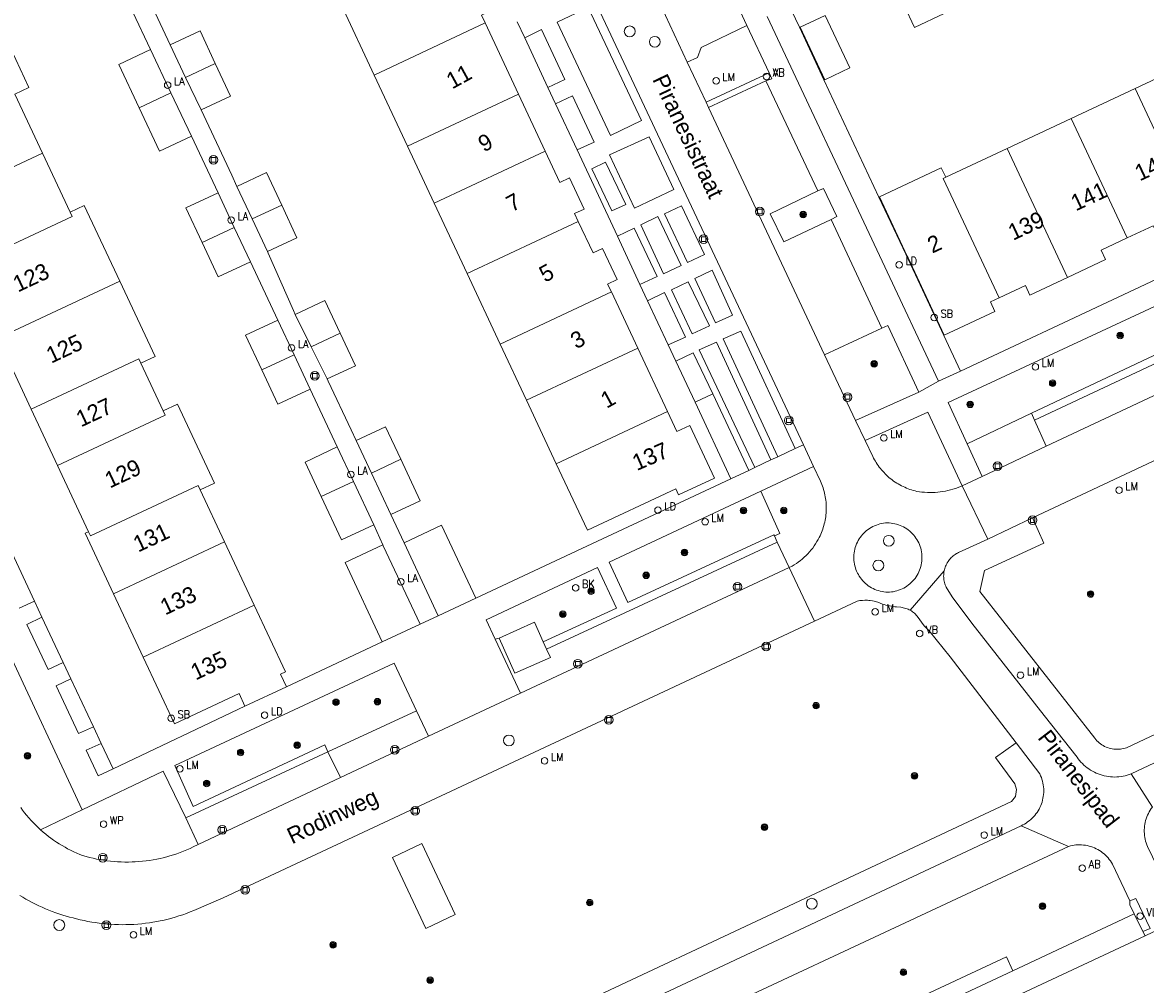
# Model space of a CAD drawing. Header units: metres. Extents: x 138165 to 154469, y 480134 to 494189.
# Tile 547 of 656: x 146764 to 146850, y 486541 to 486614. Entities that reach past the tile are written whole.
import ezdxf

# ---------------------------------------------------------------- set-up
doc = ezdxf.new("R2010")
doc.units = ezdxf.units.M
doc.header["$LTSCALE"] = 0.001
doc.header["$MEASUREMENT"] = 0
for name, color, linetype, lineweight in [('Level 5', 7, 'Continuous', 0), ('TOP-L-terrein schutting raster hek leuning', 7, 'Continuous', 0), ('TOP-L-topo objecten punt', 7, 'Continuous', 0), ('TOP-L-topo objecten vlak', 7, 'Continuous', 0), ('TOP-T-topo huisnummering naamgeving', 7, 'Continuous', 0)]:
    doc.layers.add(name, color=color, linetype=linetype, lineweight=lineweight)
doc.styles.add('Style-INTL_ISO', font='INTL_ISO.shx')
doc.styles.add('Style-STANDARD', font='STANDARD.shx')

# ---------------------------------------------------------------- blocks, each defined once
blk = doc.blocks.new('24')
at = {"layer": 'TOP-L-topo objecten punt', "color": 7, "linetype": 'Continuous', "lineweight": 0}
for radius in [0.025, 0.0182, 0.0115, 0.005]:
    blk.add_circle((0, 0), radius, dxfattribs=at)
blk = doc.blocks.new('40')
at = {"layer": 'TOP-L-topo objecten punt', "color": 7, "linetype": 'Continuous', "lineweight": 0}
blk.add_circle((0, 0), 0.025, dxfattribs=at)
at = {"layer": 'TOP-L-topo objecten punt', "color": 7, "linetype": 'Continuous', "lineweight": 0, "style": 'Style-STANDARD'}
blk.add_text('LA', height=0.06, dxfattribs=at).set_placement((0.0483, 0))
blk = doc.blocks.new('39')
at = {"layer": 'TOP-L-topo objecten punt', "color": 7, "linetype": 'Continuous', "lineweight": 0}
for p, q in [((0.0175, 0.0175), (-0.0175, 0.0175)), ((-0.0175, 0.0175), (-0.0175, -0.0175)), ((0.0175, 0.0175), (0.0175, -0.0175)), ((0.0175, -0.0175), (-0.0175, -0.0175))]:
    blk.add_line(p, q, dxfattribs=at)
blk.add_circle((0, 0), 0.0332, dxfattribs=at)
blk = doc.blocks.new('*U13')
at = {"layer": 'Level 5', "color": 7, "linetype": 'Continuous', "lineweight": 0}
blk.add_circle((0, 0), 0.0415, dxfattribs=at)
blk = doc.blocks.new('150')
at = {"layer": 'Level 5', "color": 7, "linetype": 'Continuous', "lineweight": 0}
blk.add_blockref('*U13', (0, 0), dxfattribs=at)
blk = doc.blocks.new('72')
at = {"layer": 'TOP-L-topo objecten punt', "color": 7, "linetype": 'Continuous', "lineweight": 0}
blk.add_circle((0, 0), 0.025, dxfattribs=at)
at = {"layer": 'TOP-L-topo objecten punt', "color": 7, "linetype": 'Continuous', "lineweight": 0, "style": 'Style-STANDARD'}
blk.add_text('BK', height=0.06, dxfattribs=at).set_placement((0.0483, 0))
blk = doc.blocks.new('121')
at = {"layer": 'TOP-L-topo objecten punt', "color": 7, "linetype": 'Continuous', "lineweight": 0}
blk.add_circle((0, 0), 0.025, dxfattribs=at)
at = {"layer": 'TOP-L-topo objecten punt', "color": 7, "linetype": 'Continuous', "lineweight": 0, "style": 'Style-STANDARD'}
blk.add_text('LD', height=0.06, dxfattribs=at).set_placement((0.0483, 0))
blk = doc.blocks.new('73')
at = {"layer": 'TOP-L-topo objecten punt', "color": 7, "linetype": 'Continuous', "lineweight": 0}
blk.add_circle((0, 0), 0.025, dxfattribs=at)
at = {"layer": 'TOP-L-topo objecten punt', "color": 7, "linetype": 'Continuous', "lineweight": 0, "style": 'Style-STANDARD'}
blk.add_text('WP', height=0.06, dxfattribs=at).set_placement((0.0483, 0))
blk = doc.blocks.new('16')
at = {"layer": 'TOP-L-topo objecten punt', "color": 7, "linetype": 'Continuous', "lineweight": 0}
blk.add_circle((0, 0), 0.025, dxfattribs=at)
at = {"layer": 'TOP-L-topo objecten punt', "color": 7, "linetype": 'Continuous', "lineweight": 0, "style": 'Style-STANDARD'}
blk.add_text('LM', height=0.06, dxfattribs=at).set_placement((0.0483, 0))
blk = doc.blocks.new('15')
at = {"layer": 'TOP-L-topo objecten punt', "color": 7, "linetype": 'Continuous', "lineweight": 0}
blk.add_circle((0, 0), 0.025, dxfattribs=at)
at = {"layer": 'TOP-L-topo objecten punt', "color": 7, "linetype": 'Continuous', "lineweight": 0, "style": 'Style-STANDARD'}
blk.add_text('VL', height=0.06, dxfattribs=at).set_placement((0.0483, 0))
blk = doc.blocks.new('11')
at = {"layer": 'TOP-L-topo objecten punt', "color": 7, "linetype": 'Continuous', "lineweight": 0}
blk.add_circle((0, 0), 0.025, dxfattribs=at)
at = {"layer": 'TOP-L-topo objecten punt', "color": 7, "linetype": 'Continuous', "lineweight": 0, "style": 'Style-STANDARD'}
blk.add_text('AB', height=0.06, dxfattribs=at).set_placement((0.0483, 0))
blk = doc.blocks.new('14')
at = {"layer": 'TOP-L-topo objecten punt', "color": 7, "linetype": 'Continuous', "lineweight": 0}
blk.add_circle((0, 0), 0.025, dxfattribs=at)
at = {"layer": 'TOP-L-topo objecten punt', "color": 7, "linetype": 'Continuous', "lineweight": 0, "style": 'Style-STANDARD'}
blk.add_text('VB', height=0.06, dxfattribs=at).set_placement((0.0483, 0))
blk = doc.blocks.new('175')
at = {"layer": 'TOP-L-topo objecten punt', "color": 7, "linetype": 'Continuous', "lineweight": 0}
blk.add_circle((0, 0), 0.025, dxfattribs=at)
at = {"layer": 'TOP-L-topo objecten punt', "color": 7, "linetype": 'Continuous', "lineweight": 0, "style": 'Style-STANDARD'}
blk.add_text('SB', height=0.06, dxfattribs=at).set_placement((0.0483, 0))

msp = doc.modelspace()

# ---------------------------------------------------------------- linework, layer by layer
at = {"layer": 'TOP-L-terrein schutting raster hek leuning', "flags": 128}
msp.add_lwpolyline([(146849.464, 486546.041), (146840.186, 486541.692), (146763.513, 486505.751), (146635.48, 486445.861)], dxfattribs=at)
at = {"layer": 'TOP-L-topo objecten vlak', "flags": 128}
for points in [[(146824.176, 486581.901), (146795.891, 486642.107)], [(146799.857, 486614.143), (146799.572, 486614.752), (146800.296, 486615.091), (146799.182, 486617.47), (146798.457, 486617.13), (146797.332, 486619.531)], [(146775.784, 486612.469), (146773.332, 486617.725)], [(146819.849, 486613.946), (146818.006, 486617.93)], [(146833.339, 486618.239), (146831.079, 486617.18), (146832.664, 486613.797), (146834.924, 486614.857)], [(146772.269, 486616.385), (146772.929, 486614.967), (146774.281, 486612.111)], [(146812.96, 486616.16), (146815.278, 486611.158)], [(146788.838, 486615.55), (146791.364, 486610.164)], [(146809.439, 486605.553), (146805.366, 486614.211), (146807.728, 486615.318), (146811.81, 486606.695), (146809.439, 486605.553)], [(146823.437, 486615.196), (146823.258, 486615.105), (146823.867, 486613.836), (146825.742, 486609.805), (146829.952, 486600.829), (146831.997, 486596.461), (146836.174, 486587.539)], [(146763.896, 486608.703), (146764.982, 486609.212), (146762.302, 486614.93)], [(146791.364, 486610.164), (146799.857, 486614.143)], [(146802.405, 486608.706), (146799.857, 486614.143)], [(146802.303, 486614.225), (146802.872, 486613.009)], [(146834.503, 486586.754), (146830.188, 486595.943), (146821.416, 486614.642)], [(146823.918, 486613.824), (146825.801, 486609.805), (146827.717, 486610.703), (146825.835, 486614.722), (146823.918, 486613.824)], [(146779.224, 486611.044), (146778.057, 486613.533), (146775.784, 486612.469)], [(146802.872, 486613.009), (146804.164, 486613.635), (146805.937, 486609.82), (146804.644, 486609.218)], [(146815.278, 486611.158), (146816.072, 486611.505), (146816.364, 486612.266), (146819.849, 486613.946)], [(146819.849, 486613.946), (146821.549, 486610.335)], [(146776.957, 486609.982), (146775.784, 486612.469)], [(146804.644, 486609.218), (146802.872, 486613.009)], [(146967.893, 486612.76), (146913.469, 486587.006), (146849.238, 486556.739)], [(146774.281, 486612.111), (146771.84, 486610.966), (146773.394, 486607.651)], [(146774.281, 486612.111), (146775.837, 486608.795)], [(146776.957, 486609.982), (146779.224, 486611.044)], [(146778.131, 486607.495), (146780.391, 486608.553), (146779.224, 486611.044)], [(146816.74, 486608.085), (146815.278, 486611.158)], [(146854.423, 486611.424), (146849.535, 486609.132)], [(146778.131, 486607.495), (146776.957, 486609.982)], [(146791.364, 486610.164), (146793.913, 486604.725)], [(146821.549, 486610.335), (146816.74, 486608.085)], [(146821.549, 486610.335), (146821.774, 486609.874), (146821.299, 486609.712)], [(146884.375, 486610.167), (146836.174, 486587.539)], [(146804.644, 486609.218), (146805.233, 486607.959)], [(146821.299, 486609.712), (146816.923, 486607.674)], [(146825.267, 486601.304), (146821.299, 486609.712)], [(146849.535, 486609.132), (146844.645, 486606.84)], [(146849.535, 486609.132), (146854.152, 486599.281)], [(146766.012, 486604.187), (146763.896, 486608.703)], [(146773.394, 486607.651), (146775.837, 486608.795)], [(146775.837, 486608.795), (146777.392, 486605.48)], [(146802.405, 486608.706), (146793.913, 486604.725)], [(146804.445, 486604.355), (146802.405, 486608.706)], [(146805.233, 486607.959), (146806.521, 486608.58), (146808.176, 486605.043), (146806.875, 486604.446)], [(146773.394, 486607.651), (146774.948, 486604.335), (146777.392, 486605.48)], [(146780.875, 486601.652), (146780.476, 486602.505), (146778.131, 486607.495)], [(146806.875, 486604.446), (146805.233, 486607.959)], [(146816.923, 486607.674), (146816.74, 486608.085)], [(146816.923, 486607.674), (146825.799, 486588.785)], [(146844.645, 486606.84), (146839.755, 486604.549)], [(146844.645, 486606.84), (146848.923, 486597.713)], [(146889.449, 486603.697), (146888.523, 486605.676), (146841.833, 486583.784)], [(146777.392, 486605.48), (146779.437, 486601.157)], [(146793.913, 486604.725), (146795.952, 486600.374)], [(146811.27, 486599.98), (146809.342, 486604.066), (146812.388, 486605.433), (146814.261, 486601.415), (146811.27, 486599.98)], [(146757.942, 486600.003), (146757.787, 486600.334), (146766.012, 486604.187)], [(146768.127, 486599.675), (146766.012, 486604.187)], [(146795.952, 486600.374), (146804.445, 486604.355)], [(146806.97, 486598.967), (146806.685, 486599.576), (146807.409, 486599.915), (146806.294, 486602.294), (146805.57, 486601.955), (146804.445, 486604.355)], [(146806.875, 486604.446), (146809.957, 486597.856)], [(146839.755, 486604.549), (146835.056, 486602.346)], [(146839.755, 486604.549), (146844.373, 486594.696)], [(146809.54, 486599.785), (146807.994, 486602.993), (146809.054, 486603.511), (146810.608, 486600.268), (146809.54, 486599.785)], [(146835.056, 486602.346), (146834.716, 486603.071), (146829.99, 486600.855), (146832.109, 486596.315), (146832.175, 486596.192), (146834.946, 486590.279), (146838.817, 486592.094), (146838.478, 486592.818), (146839.142, 486593.13)], [(146889.449, 486603.697), (146842.737, 486581.793)], [(146784.298, 486600.218), (146783.131, 486602.708), (146780.875, 486601.652)], [(146835.056, 486602.346), (146834.865, 486602.256), (146839.142, 486593.13)], [(146782.039, 486599.161), (146780.875, 486601.652)], [(146826.29, 486599.114), (146822.678, 486597.417), (146821.637, 486599.555), (146825.267, 486601.304)], [(146825.267, 486601.304), (146825.704, 486601.501), (146826.722, 486599.349), (146826.29, 486599.114)], [(146841.674, 486576.311), (146895.195, 486601.43)], [(146779.437, 486601.157), (146776.978, 486600.004), (146778.214, 486597.367)], [(146779.437, 486601.157), (146780.673, 486598.52)], [(146795.952, 486600.374), (146798.476, 486594.987)], [(146768.127, 486599.675), (146768.282, 486599.345), (146760.057, 486595.49)], [(146771.917, 486594.416), (146769.213, 486600.184), (146768.127, 486599.675)], [(146782.039, 486599.161), (146784.298, 486600.218)], [(146783.203, 486596.67), (146785.465, 486597.728), (146784.298, 486600.218)], [(146815.314, 486595.835), (146813.553, 486599.557), (146814.865, 486600.175), (146816.617, 486596.449), (146815.314, 486595.835)], [(146783.203, 486596.67), (146782.039, 486599.161)], [(146806.97, 486598.967), (146798.476, 486594.987)], [(146809.495, 486593.58), (146809.21, 486594.188), (146809.934, 486594.528), (146808.819, 486596.907), (146808.095, 486596.567), (146806.97, 486598.967)], [(146811.75, 486598.715), (146813.058, 486599.356), (146814.835, 486595.594), (146813.492, 486594.956), (146811.75, 486598.715)], [(146830.176, 486590.82), (146826.29, 486599.114)], [(146848.923, 486597.713), (146850.92, 486598.649), (146851.26, 486597.925), (146854.152, 486599.281)], [(146780.673, 486598.52), (146778.214, 486597.367)], [(146780.673, 486598.52), (146781.909, 486595.883)], [(146809.957, 486597.856), (146811.244, 486598.469), (146813.007, 486594.753), (146811.685, 486594.161)], [(146811.685, 486594.161), (146809.957, 486597.856)], [(146778.214, 486597.367), (146779.449, 486594.731), (146781.909, 486595.883)], [(146844.373, 486594.696), (146847.265, 486596.052), (146846.925, 486596.777), (146848.923, 486597.713)], [(146785.338, 486591.866), (146785.19, 486592.167), (146783.264, 486596.54), (146783.203, 486596.67)], [(146781.909, 486595.883), (146784.014, 486591.425)], [(146817.466, 486591.233), (146815.874, 486594.601), (146817.192, 486595.241), (146818.768, 486591.82), (146817.466, 486591.233)], [(146762.606, 486590.052), (146771.917, 486594.416)], [(146773.533, 486588.139), (146774.62, 486588.648), (146771.917, 486594.416)], [(146798.476, 486594.987), (146801.002, 486589.599)], [(146815.678, 486590.391), (146814.081, 486593.733), (146815.376, 486594.367), (146816.987, 486590.985), (146815.678, 486590.391)], [(146839.142, 486593.13), (146841.141, 486594.066), (146841.48, 486593.341), (146844.373, 486594.696)], [(146801.002, 486589.599), (146809.495, 486593.58)], [(146811.511, 486589.279), (146809.495, 486593.58)], [(146811.685, 486594.161), (146812.27, 486592.91)], [(146812.27, 486592.91), (146813.57, 486593.535), (146815.163, 486590.127), (146813.85, 486589.53)], [(146836.696, 486581.975), (146835.236, 486585.134), (146853.91, 486593.828), (146855.398, 486590.821), (146841.601, 486584.321)], [(146788.761, 486590.432), (146787.594, 486592.922), (146785.338, 486591.866)], [(146813.85, 486589.53), (146812.27, 486592.91)], [(146786.552, 486589.398), (146785.338, 486591.866)], [(146784.014, 486591.425), (146781.542, 486590.266), (146782.778, 486587.629)], [(146784.014, 486591.425), (146785.24, 486588.784)], [(146830.176, 486590.82), (146830.625, 486591.01), (146832.999, 486585.933)], [(146786.552, 486589.398), (146788.761, 486590.432)], [(146787.767, 486586.931), (146789.928, 486587.942), (146788.761, 486590.432)], [(146822.223, 486580.986), (146818.039, 486589.999), (146819.385, 486590.582), (146823.54, 486581.603)], [(146825.799, 486588.785), (146830.176, 486590.82)], [(146762.606, 486590.052), (146765.154, 486584.615)], [(146787.767, 486586.931), (146786.552, 486589.398)], [(146801.002, 486589.599), (146803.017, 486585.298)], [(146803.017, 486585.298), (146811.511, 486589.279)], [(146813.781, 486584.435), (146811.511, 486589.279)], [(146813.85, 486589.53), (146814.426, 486588.299)], [(146816.22, 486589.147), (146817.527, 486589.75), (146821.679, 486580.761), (146821.687, 486580.742), (146821.69, 486580.736)], [(146773.533, 486588.139), (146773.378, 486588.47), (146765.154, 486584.615)], [(146782.778, 486587.629), (146785.24, 486588.784)], [(146785.24, 486588.784), (146786.467, 486586.142)], [(146817.248, 486585.785), (146815.761, 486588.919), (146814.426, 486588.299)], [(146816.22, 486589.147), (146820.451, 486580.156), (146821.69, 486580.736)], [(146820.451, 486580.155), (146816.22, 486589.147)], [(146828.163, 486583.752), (146825.799, 486588.785)], [(146775.239, 486584.499), (146773.533, 486588.139)], [(146782.778, 486587.629), (146784.013, 486584.993), (146786.467, 486586.142)], [(146814.426, 486588.299), (146815.893, 486585.163)], [(146836.174, 486587.539), (146834.503, 486586.754)], [(146789.993, 486582.23), (146789.618, 486583.031), (146787.853, 486586.755), (146787.767, 486586.931)], [(146832.999, 486585.933), (146834.503, 486586.754)], [(146786.467, 486586.142), (146788.541, 486581.73)], [(146815.893, 486585.163), (146817.248, 486585.785)], [(146817.248, 486585.785), (146819.997, 486579.943)], [(146832.999, 486585.933), (146828.163, 486583.752)], [(146778.074, 486578.45), (146779.161, 486578.96), (146776.326, 486585.008), (146775.239, 486584.499)], [(146803.017, 486585.298), (146805.288, 486580.454)], [(146818.632, 486579.304), (146815.893, 486585.163)], [(146765.154, 486584.615), (146767.17, 486580.314)], [(146767.17, 486580.314), (146775.394, 486584.168), (146775.239, 486584.499)], [(146805.288, 486580.454), (146807.675, 486575.36), (146814.416, 486578.52), (146814.628, 486578.067), (146817.368, 486579.351), (146815.484, 486583.371), (146814.497, 486582.908), (146813.781, 486584.435)], [(146805.288, 486580.454), (146813.781, 486584.435)], [(146828.903, 486582.221), (146833.686, 486584.401), (146836.321, 486578.772)], [(146841.601, 486584.321), (146836.696, 486581.975)], [(146841.833, 486583.784), (146841.601, 486584.321)], [(146793.4, 486580.79), (146792.233, 486583.28), (146789.993, 486582.23)], [(146828.903, 486582.221), (146828.163, 486583.752)], [(146842.737, 486581.793), (146841.833, 486583.784)], [(146788.541, 486581.73), (146786.082, 486580.577), (146787.318, 486577.94)], [(146788.541, 486581.73), (146789.777, 486579.093)], [(146791.16, 486579.74), (146789.993, 486582.23)], [(146823.54, 486581.603), (146822.223, 486580.986)], [(146823.54, 486581.603), (146824.176, 486581.901)], [(146824.956, 486580.24), (146824.176, 486581.901)], [(146836.321, 486578.772), (146835.997, 486578.631), (146835.794, 486578.559), (146835.605, 486578.5), (146835.415, 486578.447), (146835.223, 486578.4), (146835.029, 486578.359), (146834.834, 486578.325), (146834.638, 486578.297), (146834.441, 486578.275), (146834.244, 486578.26), (146834.046, 486578.252), (146833.848, 486578.25), (146833.65, 486578.254), (146833.431, 486578.267), (146833.234, 486578.285), (146833.037, 486578.309), (146832.842, 486578.34), (146832.71, 486578.372), (146832.575, 486578.408), (146832.441, 486578.448), (146832.309, 486578.492), (146832.178, 486578.54), (146832.048, 486578.592), (146831.92, 486578.647), (146831.793, 486578.705), (146831.668, 486578.767), (146831.545, 486578.833), (146831.424, 486578.902), (146831.305, 486578.974), (146831.188, 486579.05), (146831.073, 486579.129), (146830.96, 486579.211), (146830.849, 486579.297), (146830.741, 486579.385), (146830.636, 486579.476), (146830.533, 486579.571), (146830.433, 486579.668), (146830.336, 486579.768), (146830.241, 486579.871), (146830.15, 486579.976), (146830.061, 486580.084), (146829.975, 486580.194), (146829.893, 486580.306), (146829.814, 486580.421), (146829.738, 486580.538), (146829.675, 486580.64), (146829.606, 486580.761), (146829.539, 486580.884), (146829.477, 486581.009), (146828.903, 486582.221)], [(146836.696, 486581.975), (146837.832, 486579.487)], [(146837.832, 486579.487), (146842.737, 486581.793)], [(146793.4, 486580.79), (146791.16, 486579.74)], [(146792.645, 486576.571), (146794.885, 486577.621), (146793.4, 486580.79)], [(146821.69, 486580.736), (146820.451, 486580.155)], [(146821.69, 486580.736), (146822.223, 486580.986)], [(146767.17, 486580.314), (146769.54, 486575.257)], [(146819.997, 486579.943), (146818.632, 486579.304)], [(146819.997, 486579.943), (146820.451, 486580.155)], [(146820.93, 486578.357), (146824.956, 486580.24)], [(146824.956, 486580.24), (146825.482, 486579.108), (146825.53, 486578.998), (146825.582, 486578.869), (146825.631, 486578.738), (146825.677, 486578.606), (146825.718, 486578.473), (146825.756, 486578.339), (146825.79, 486578.203), (146825.82, 486578.067), (146825.846, 486577.93), (146825.869, 486577.792), (146825.887, 486577.654), (146825.902, 486577.515), (146825.912, 486577.376), (146825.919, 486577.237), (146825.922, 486577.097), (146825.921, 486576.958), (146825.916, 486576.818), (146825.908, 486576.679), (146825.895, 486576.54), (146825.878, 486576.402), (146825.858, 486576.264), (146825.833, 486576.126), (146825.805, 486575.99), (146825.773, 486575.854), (146825.737, 486575.719), (146825.697, 486575.585), (146825.654, 486575.453), (146825.607, 486575.321), (146825.556, 486575.191), (146825.502, 486575.063), (146825.444, 486574.936), (146825.384, 486574.814), (146825.3, 486574.652), (146825.21, 486574.493), (146825.104, 486574.32), (146825.002, 486574.169), (146824.883, 486574.004), (146824.771, 486573.861), (146824.64, 486573.706), (146824.517, 486573.571), (146824.374, 486573.426), (146824.242, 486573.301), (146824.089, 486573.167), (146823.947, 486573.052), (146823.785, 486572.93), (146823.635, 486572.826), (146823.481, 486572.728), (146823.313, 486572.628), (146823.083, 486572.53)], [(146789.777, 486579.093), (146787.318, 486577.94)], [(146789.777, 486579.093), (146791.331, 486575.777)], [(146792.645, 486576.571), (146791.16, 486579.74)], [(146818.632, 486579.304), (146807.232, 486573.962), (146799.135, 486570.183)], [(146837.832, 486579.487), (146836.321, 486578.772)], [(146761.423, 486578.426), (146765.399, 486569.947)], [(146778.074, 486578.45), (146777.919, 486578.781), (146769.695, 486574.926), (146769.54, 486575.257)], [(146779.935, 486574.48), (146778.074, 486578.45)], [(146821.955, 486574.939), (146821.919, 486575.017), (146810.746, 486569.831), (146809.322, 486572.928), (146820.93, 486578.357)], [(146821.955, 486574.939), (146822.373, 486575.105), (146820.93, 486578.357)], [(146836.321, 486578.772), (146838.265, 486574.695)], [(146787.318, 486577.94), (146788.872, 486574.625), (146791.331, 486575.777)], [(146793.651, 486574.415), (146792.645, 486576.571)], [(146791.331, 486575.777), (146792.031, 486574.239)], [(146799.135, 486570.183), (146796.521, 486575.76), (146793.651, 486574.415)], [(146833.224, 486573.003), (146833.205, 486572.862), (146833.179, 486572.721), (146833.145, 486572.582), (146833.104, 486572.445), (146833.055, 486572.311), (146833, 486572.179), (146832.937, 486572.051), (146832.867, 486571.926), (146832.791, 486571.805), (146832.708, 486571.688), (146832.619, 486571.576), (146832.524, 486571.469), (146832.424, 486571.367), (146832.318, 486571.271), (146832.207, 486571.181), (146832.092, 486571.097), (146831.972, 486571.019), (146831.848, 486570.948), (146831.72, 486570.883), (146831.589, 486570.826), (146831.455, 486570.775), (146831.319, 486570.732), (146831.18, 486570.697), (146831.04, 486570.669), (146830.899, 486570.648), (146830.756, 486570.635), (146830.613, 486570.635), (146830.469, 486570.642), (146830.327, 486570.657), (146830.185, 486570.68), (146830.045, 486570.71), (146829.907, 486570.748), (146829.771, 486570.793), (146829.637, 486570.846), (146829.507, 486570.905), (146829.38, 486570.972), (146829.256, 486571.046), (146829.137, 486571.126), (146829.023, 486571.212), (146828.913, 486571.304), (146828.809, 486571.403), (146828.71, 486571.506), (146828.616, 486571.615), (146828.529, 486571.729), (146828.448, 486571.848), (146828.374, 486571.97), (146828.306, 486572.097), (146828.245, 486572.227), (146828.192, 486572.36), (146828.145, 486572.495), (146828.107, 486572.633), (146828.075, 486572.773), (146828.051, 486572.915), (146828.035, 486573.057), (146828.027, 486573.201), (146828.026, 486573.344), (146828.034, 486573.487), (146828.049, 486573.63), (146828.071, 486573.772), (146828.101, 486573.912), (146828.139, 486574.05), (146828.184, 486574.186), (146828.237, 486574.32), (146828.297, 486574.45), (146828.363, 486574.577), (146828.437, 486574.7), (146828.517, 486574.819), (146828.603, 486574.934), (146828.696, 486575.044), (146828.794, 486575.148), (146828.897, 486575.247), (146829.006, 486575.34), (146829.12, 486575.428), (146829.239, 486575.509), (146829.361, 486575.583), (146829.488, 486575.651), (146829.618, 486575.712), (146829.751, 486575.765), (146829.886, 486575.812), (146830.024, 486575.851), (146830.164, 486575.882), (146830.306, 486575.906), (146830.448, 486575.922), (146830.591, 486575.926), (146830.734, 486575.922), (146830.877, 486575.91), (146831.018, 486575.891), (146831.159, 486575.864), (146831.298, 486575.83), (146831.434, 486575.788), (146831.569, 486575.739), (146831.7, 486575.682), (146831.828, 486575.619), (146831.953, 486575.549), (146832.073, 486575.472), (146832.19, 486575.388), (146832.301, 486575.299), (146832.408, 486575.204), (146832.509, 486575.103), (146832.605, 486574.997), (146832.695, 486574.885), (146832.778, 486574.769), (146832.856, 486574.649), (146832.926, 486574.525), (146832.99, 486574.397), (146833.047, 486574.266), (146833.097, 486574.132), (146833.139, 486573.995), (146833.174, 486573.856), (146833.202, 486573.716), (146833.222, 486573.574), (146833.234, 486573.432), (146833.238, 486573.289), (146833.235, 486573.146), (146833.224, 486573.003)], [(146854.321, 486561.312), (146848.88, 486558.74), (146848.762, 486558.703), (146848.643, 486558.672), (146848.522, 486558.648), (146848.399, 486558.631), (146848.276, 486558.621), (146848.153, 486558.619), (146848.029, 486558.623), (146847.906, 486558.634), (146847.784, 486558.652), (146847.663, 486558.677), (146847.544, 486558.708), (146847.427, 486558.747), (146847.312, 486558.792), (146847.2, 486558.844), (146847.091, 486558.901), (146846.985, 486558.965), (146846.883, 486559.035), (146846.785, 486559.111), (146846.692, 486559.191), (146846.604, 486559.278), (146846.52, 486559.368), (146846.442, 486559.464), (146837.66, 486570.688), (146838.028, 486572.293), (146842.547, 486574.389), (146841.674, 486576.311)], [(146841.674, 486576.311), (146838.265, 486574.695)], [(146769.54, 486575.257), (146769.271, 486575.131), (146771.442, 486570.499)], [(146822.17, 486574.467), (146821.955, 486574.939)], [(146838.265, 486574.695), (146836.042, 486573.671), (146835.952, 486573.626), (146835.864, 486573.576), (146835.778, 486573.522), (146835.696, 486573.464), (146835.616, 486573.401), (146835.55, 486573.343), (146835.477, 486573.274), (146835.407, 486573.2), (146835.349, 486573.133), (146835.287, 486573.054), (146835.229, 486572.971), (146835.175, 486572.886), (146835.126, 486572.797), (146835.081, 486572.707), (146835.04, 486572.614), (146835.009, 486572.532), (146834.981, 486572.448), (146834.954, 486572.35), (146834.932, 486572.252)], [(146779.935, 486574.48), (146771.442, 486570.499)], [(146782.205, 486569.636), (146779.935, 486574.48)], [(146792.031, 486574.239), (146789.151, 486572.891), (146791.99, 486566.833)], [(146792.031, 486574.239), (146792.057, 486574.181), (146794.87, 486568.182)], [(146796.257, 486568.833), (146793.651, 486574.415)], [(146804.542, 486566.286), (146822.17, 486574.467)], [(146823.083, 486572.53), (146822.17, 486574.467)], [(146800.621, 486567.03), (146799.932, 486568.519), (146808.429, 486572.529), (146809.884, 486569.406), (146804.293, 486566.827)], [(146823.083, 486572.53), (146802.555, 486562.901)], [(146825.019, 486568.409), (146823.083, 486572.53)], [(146832.341, 486569.245), (146834.932, 486572.252)], [(146834.932, 486572.252), (146834.915, 486572.152), (146834.904, 486572.064), (146834.897, 486571.964), (146834.894, 486571.863), (146834.897, 486571.762), (146834.904, 486571.674), (146834.916, 486571.573), (146834.933, 486571.474), (146834.956, 486571.375), (146834.983, 486571.278), (146835.015, 486571.182), (146835.052, 486571.088), (146835.09, 486571.004), (146835.548, 486570.272), (146837.042, 486568.254), (146842.588, 486561.216), (146845.087, 486558.024), (146845.181, 486557.893), (146845.282, 486557.766), (146845.388, 486557.644), (146845.499, 486557.527), (146845.616, 486557.415), (146845.738, 486557.309), (146845.865, 486557.208), (146845.996, 486557.114), (146846.131, 486557.025), (146846.271, 486556.943), (146846.414, 486556.868), (146846.56, 486556.799), (146846.709, 486556.737), (146846.861, 486556.682), (146847.016, 486556.634), (146847.172, 486556.594), (146847.331, 486556.561), (146847.49, 486556.535), (146847.651, 486556.516), (146847.812, 486556.505), (146847.974, 486556.501), (146848.135, 486556.505), (146848.297, 486556.516), (146848.457, 486556.535), (146848.617, 486556.561), (146848.775, 486556.595), (146848.932, 486556.636), (146849.086, 486556.684), (146849.238, 486556.739)], [(146771.442, 486570.499), (146773.712, 486565.655)], [(146765.399, 486569.947), (146764.228, 486569.407)], [(146765.975, 486568.719), (146765.399, 486569.947)], [(146782.205, 486569.636), (146773.712, 486565.655)], [(146784.661, 486563.398), (146784.209, 486564.362), (146784.593, 486564.542), (146782.205, 486569.636)], [(146799.135, 486570.183), (146796.257, 486568.833)], [(146825.019, 486568.409), (146828.288, 486569.953), (146828.394, 486569.972), (146828.489, 486569.986), (146828.681, 486570.006), (146828.874, 486570.014), (146828.971, 486570.013), (146829.083, 486570.009), (146829.18, 486570.003), (146829.276, 486569.994), (146829.467, 486569.966), (146829.578, 486569.945), (146829.672, 486569.924), (146829.765, 486569.9), (146829.858, 486569.873), (146830.216, 486569.726), (146830.352, 486569.682), (146830.479, 486569.645), (146830.624, 486569.607), (146830.753, 486569.579), (146830.9, 486569.551), (146831.03, 486569.53), (146831.161, 486569.514), (146831.292, 486569.501), (146831.617, 486569.475), (146831.715, 486569.462), (146831.812, 486569.443), (146831.908, 486569.42), (146832.003, 486569.392), (146832.096, 486569.359), (146832.175, 486569.327), (146832.265, 486569.285), (146832.341, 486569.245)], [(146767.602, 486565.25), (146766.452, 486564.721), (146764.815, 486568.172), (146765.975, 486568.719)], [(146765.975, 486568.719), (146767.602, 486565.25)], [(146794.87, 486568.182), (146796.257, 486568.833)], [(146832.341, 486569.245), (146832.426, 486569.194), (146832.508, 486569.14), (146832.588, 486569.081), (146832.664, 486569.018), (146832.736, 486568.951), (146832.806, 486568.881), (146832.871, 486568.807), (146833.393, 486568.065), (146833.776, 486567.684), (146835.405, 486565.684), (146840.449, 486559.122)], [(146764.285, 486547.446), (146764.511, 486547.307), (146764.739, 486547.173), (146764.999, 486547.027), (146765.233, 486546.902), (146765.469, 486546.781), (146765.737, 486546.651), (146765.978, 486546.54), (146766.252, 486546.421), (146766.497, 486546.32), (146766.744, 486546.224), (146767.024, 486546.122), (146767.275, 486546.036), (146767.559, 486545.945), (146767.813, 486545.87), (146768.069, 486545.799), (146768.358, 486545.726), (146768.616, 486545.666), (146768.9, 486545.595), (146769.195, 486545.528), (146769.49, 486545.468), (146769.787, 486545.414), (146770.052, 486545.371), (146770.351, 486545.329), (146770.651, 486545.293), (146770.951, 486545.264), (146771.218, 486545.243), (146771.52, 486545.226), (146771.821, 486545.216), (146772.123, 486545.212), (146772.391, 486545.214), (146772.693, 486545.222), (146772.995, 486545.237), (146773.296, 486545.258), (146773.596, 486545.285), (146773.896, 486545.319), (146774.195, 486545.36), (146774.46, 486545.401), (146774.757, 486545.454), (146775.021, 486545.506), (146775.315, 486545.57), (146775.609, 486545.641), (146775.901, 486545.718), (146776.159, 486545.792), (146776.447, 486545.881), (146776.733, 486545.976), (146777.018, 486546.078), (146777.3, 486546.185), (146777.579, 486546.298), (146779.821, 486547.256), (146825.019, 486568.409)], [(146794.87, 486568.182), (146791.99, 486566.833)], [(146804.293, 486566.827), (146803.618, 486568.326), (146800.924, 486567.115)], [(146800.924, 486567.115), (146800.621, 486567.03)], [(146802.555, 486562.901), (146800.621, 486567.03)], [(146804.542, 486566.286), (146804.832, 486565.647), (146802.131, 486564.443), (146800.924, 486567.115)], [(146759.394, 486564.845), (146763.151, 486566.627), (146769.055, 486554)], [(146791.99, 486566.833), (146784.661, 486563.398)], [(146804.293, 486566.827), (146804.542, 486566.286)], [(146768.182, 486564.013), (146767.602, 486565.25)], [(146773.712, 486565.655), (146776.099, 486560.562), (146781.04, 486562.877), (146781.491, 486561.912)], [(146787.832, 486558.437), (146787.605, 486558.974), (146777.52, 486554.248), (146776.12, 486557.386), (146792.885, 486565.208), (146794.605, 486561.559)], [(146769.905, 486560.337), (146768.767, 486559.828), (146767.056, 486563.463), (146768.182, 486564.013)], [(146768.182, 486564.013), (146769.905, 486560.337)], [(146784.661, 486563.398), (146781.491, 486561.912)], [(146795.521, 486559.615), (146802.555, 486562.901)], [(146781.491, 486561.912), (146771.405, 486557.139)], [(146794.605, 486561.559), (146787.832, 486558.437)], [(146794.605, 486561.559), (146795.521, 486559.615)], [(146770.499, 486559.071), (146769.905, 486560.337)], [(146795.521, 486559.615), (146788.783, 486556.467)], [(146771.405, 486557.139), (146770.277, 486556.598), (146769.362, 486558.565), (146770.499, 486559.071)], [(146770.499, 486559.071), (146771.405, 486557.139)], [(146776.968, 486553.368), (146787.832, 486558.437)], [(146787.832, 486558.437), (146788.783, 486556.467)], [(146840.449, 486559.122), (146838.866, 486557.997), (146840.34, 486555.991), (146840.455, 486555.547), (146840.386, 486555.021), (146840.068, 486554.63), (146789.047, 486530.671)], [(146840.807, 486552.776), (146840.94, 486552.839), (146841.069, 486552.909), (146841.195, 486552.985), (146841.316, 486553.067), (146841.434, 486553.155), (146841.547, 486553.249), (146841.655, 486553.349), (146841.758, 486553.453), (146841.855, 486553.563), (146841.947, 486553.678), (146842.033, 486553.797), (146842.113, 486553.92), (146842.187, 486554.047), (146842.254, 486554.178), (146842.314, 486554.312), (146842.368, 486554.448), (146842.415, 486554.588), (146842.454, 486554.729), (146842.487, 486554.872), (146842.512, 486555.017), (146842.53, 486555.163), (146842.541, 486555.309), (146842.545, 486555.456), (146842.54, 486555.603), (146842.529, 486555.749), (146842.51, 486555.895), (146842.484, 486556.04), (146842.451, 486556.183), (146842.411, 486556.324), (146842.363, 486556.463), (146842.309, 486556.599), (146842.248, 486556.733), (146840.449, 486559.122)], [(146769.055, 486554), (146775.24, 486556.937), (146776.968, 486553.368)], [(146849.238, 486556.739), (146850.853, 486554.2)], [(146788.783, 486556.467), (146777.903, 486551.35)], [(146765.874, 486552.457), (146765.684, 486552.631), (146765.499, 486552.81), (146765.318, 486552.994), (146765.142, 486553.183), (146764.971, 486553.375), (146764.805, 486553.572), (146764.644, 486553.773), (146764.487, 486553.979), (146764.353, 486554.164)], [(146850.853, 486554.2), (146850.766, 486554.084), (146850.686, 486553.964), (146850.611, 486553.84), (146850.543, 486553.713), (146850.48, 486553.582), (146850.425, 486553.449), (146850.376, 486553.312), (146850.334, 486553.174), (146850.298, 486553.034), (146850.27, 486552.892), (146850.249, 486552.749), (146850.235, 486552.605), (146850.227, 486552.46), (146850.227, 486552.316), (146850.235, 486552.171), (146850.249, 486552.027), (146850.27, 486551.884), (146850.299, 486551.742), (146850.334, 486551.602), (146850.376, 486551.464), (146850.425, 486551.328), (146850.481, 486551.194), (146853.117, 486545.701)], [(146769.055, 486554), (146765.874, 486552.457)], [(146776.968, 486553.368), (146777.903, 486551.35)], [(146840.807, 486552.776), (146785.522, 486526.826), (146760.141, 486514.901)], [(146777.903, 486551.35), (146777.542, 486551.152), (146777.302, 486551.04), (146777.05, 486550.929), (146776.795, 486550.825), (146776.538, 486550.726), (146776.279, 486550.634), (146776.017, 486550.547), (146775.754, 486550.467), (146775.518, 486550.401), (146775.251, 486550.333), (146775.013, 486550.277), (146774.744, 486550.221), (146774.473, 486550.17), (146774.201, 486550.127), (146773.928, 486550.089), (146773.655, 486550.058), (146773.38, 486550.034), (146773.106, 486550.016), (146772.861, 486550.005), (146772.586, 486549.999), (146772.31, 486550), (146772.035, 486550.007), (146771.76, 486550.021), (146771.485, 486550.041), (146771.211, 486550.068), (146770.938, 486550.101), (146770.666, 486550.14), (146770.394, 486550.186), (146770.154, 486550.232), (146769.884, 486550.29), (146769.617, 486550.354), (146769.35, 486550.424), (146769.086, 486550.501), (146768.872, 486550.585), (146768.634, 486550.685), (146768.399, 486550.791), (146768.167, 486550.902), (146767.937, 486551.02), (146767.736, 486551.129), (146767.512, 486551.257), (146767.292, 486551.391), (146767.075, 486551.53), (146766.861, 486551.675), (146766.652, 486551.825), (146766.469, 486551.962), (146766.266, 486552.122), (146766.068, 486552.287), (146765.874, 486552.457)], [(146844.439, 486551.199), (146840.807, 486552.776)], [(146795.304, 486544.918), (146797.568, 486545.979), (146795.021, 486551.412), (146792.758, 486550.351), (146795.304, 486544.918)], [(146844.439, 486551.199), (146818.696, 486539.16)], [(146849.137, 486547.027), (146847.791, 486549.841), (146847.717, 486549.965), (146847.637, 486550.086), (146847.551, 486550.202), (146847.459, 486550.314), (146847.362, 486550.421), (146847.26, 486550.523), (146847.153, 486550.62), (146847.04, 486550.712), (146846.924, 486550.798), (146846.803, 486550.878), (146846.679, 486550.951), (146846.551, 486551.019), (146846.42, 486551.08), (146846.286, 486551.134), (146846.149, 486551.181), (146846.01, 486551.222), (146845.87, 486551.256), (146845.727, 486551.282), (146845.584, 486551.302), (146845.44, 486551.314), (146845.295, 486551.319), (146845.151, 486551.317), (146845.006, 486551.308), (146844.863, 486551.291), (146844.72, 486551.268), (146844.579, 486551.237), (146844.439, 486551.199)], [(146850.127, 486544.682), (146850.669, 486544.91), (146849.591, 486547.22), (146849.137, 486547.027)], [(146849.464, 486546.041), (146849.131, 486546.725), (146849.137, 486547.027)], [(146849.464, 486546.041), (146840.186, 486541.692)], [(146850.127, 486544.682), (146849.464, 486546.041)], [(146853.117, 486545.701), (146850.285, 486544.369)], [(146850.285, 486544.369), (146850.127, 486544.682)], [(146817.074, 486528.814), (146850.285, 486544.369)], [(146631.955, 486444.212), (146631.406, 486445.422), (146839.686, 486542.759), (146840.186, 486541.692)], [(146840.186, 486541.692), (146763.513, 486505.751), (146635.48, 486445.861), (146631.955, 486444.212)]]:
    msp.add_lwpolyline(points, dxfattribs=at)

# ---------------------------------------------------------------- block references
at = {"layer": 'TOP-L-topo objecten punt', "xscale": 10, "yscale": 10, "zscale": 10}
for name, p in [('150', (146810.896, 486613.504)), ('150', (146812.816, 486612.704)), ('40', (146775.583, 486609.384)), ('16', (146817.502, 486609.717)), ('11', (146821.355, 486610.058)), ('14', (146821.355, 486610.058)), ('39', (146779.084, 486603.678)), ('40', (146780.44, 486599.079)), ('39', (146820.847, 486599.725)), ('24', (146824.152, 486599.502)), ('39', (146816.55, 486597.616)), ('121', (146831.498, 486595.656)), ('175', (146834.172, 486591.627)), ('24', (146848.394, 486590.259)), ('40', (146785.049, 486589.301)), ('16', (146841.906, 486587.864)), ('39', (146786.831, 486587.174)), ('24', (146829.579, 486588.086)), ('24', (146843.225, 486586.602)), ('39', (146827.543, 486585.549)), ('24', (146836.92, 486584.988)), ('39', (146823.052, 486583.767)), ('16', (146830.323, 486582.422)), ('40', (146789.589, 486579.63)), ('39', (146839.008, 486580.264)), ('16', (146848.3, 486578.433)), ('121', (146813.06, 486576.894)), ('16', (146816.661, 486576.018)), ('24', (146819.595, 486576.868)), ('24', (146822.671, 486576.868)), ('39', (146841.697, 486576.139)), ('150', (146830.704, 486574.56)), ('24', (146815.08, 486573.665)), ('150', (146829.904, 486572.672)), ('24', (146812.16, 486571.919)), ('40', (146793.412, 486571.419)), ('72', (146806.768, 486570.964)), ('39', (146819.138, 486571.032)), ('24', (146807.944, 486570.714)), ('24', (146846.127, 486570.488)), ('16', (146829.658, 486569.125)), ('24', (146805.78, 486568.948)), ('14', (146833.061, 486567.465)), ('39', (146821.334, 486566.485)), ('39', (146806.93, 486565.164)), ('16', (146840.776, 486564.276)), ('121', (146782.996, 486561.224)), ('24', (146788.449, 486562.215)), ('24', (146791.611, 486562.262)), ('24', (146825.141, 486561.959)), ('175', (146775.858, 486560.99)), ('39', (146809.306, 486560.873)), ('24', (146785.474, 486558.937)), ('150', (146801.664, 486559.296)), ('24', (146764.871, 486558.119)), ('24', (146781.161, 486558.382)), ('39', (146792.938, 486558.578)), ('16', (146804.396, 486557.733)), ('16', (146776.523, 486557.126)), ('24', (146832.671, 486556.587)), ('24', (146778.564, 486556.012)), ('39', (146794.506, 486553.911)), ('73', (146770.689, 486552.889)), ('39', (146779.76, 486552.467)), ('24', (146821.2, 486552.666)), ('16', (146838.001, 486552.065)), ('39', (146770.62, 486550.333)), ('11', (146845.493, 486549.54)), ('39', (146781.496, 486547.875)), ('150', (146824.816, 486546.816)), ('24', (146807.84, 486546.899)), ('24', (146842.457, 486546.63)), ('15', (146849.909, 486545.867)), ('150', (146767.296, 486545.184)), ('39', (146770.895, 486545.174)), ('16', (146772.965, 486544.434)), ('24', (146788.224, 486543.664)), ('24', (146795.643, 486540.966)), ('24', (146831.816, 486541.574))]:
    msp.add_blockref(name, p, dxfattribs=at)

# ---------------------------------------------------------------- texts
at = {"layer": 'TOP-T-topo huisnummering naamgeving', "style": 'Style-INTL_ISO'}
for s, rotation, p in [('11', 28.7, (146797.328, 486609.058)), ('Piranesistraat', 295.5, (146812.611, 486609.837)), ('9', 28.7, (146799.757, 486604.237)), ('143', 25.1, (146849.882, 486602.029)), ('141', 25.1, (146844.992, 486599.737)), ('7', 28.7, (146801.902, 486599.662)), ('139', 25.1, (146840.198, 486597.49)), ('2', 25.1, (146834.027, 486596.508)), ('123', 25.1, (146764.132, 486593.532)), ('5', 28.7, (146804.427, 486594.274)), ('125', 25.1, (146766.68, 486588.094)), ('3', 28.7, (146806.813, 486589.184)), ('1', 28.7, (146809.127, 486584.645)), ('127', 25.1, (146768.962, 486583.225)), ('137', 23.6, (146811.443, 486579.886)), ('129', 25.1, (146771.155, 486578.546)), ('131', 25.1, (146773.324, 486573.654)), ('133', 25.1, (146775.391, 486568.845)), ('135', 25.1, (146777.72, 486563.876)), ('Piranesipad', 307.6, (146842.027, 486559.49)), ('Rodinweg', 25.5, (146785.092, 486551.344))]:
    msp.add_text(s, height=1.25, rotation=rotation, dxfattribs=at).set_placement(p)

doc.saveas('drawing.dxf')
